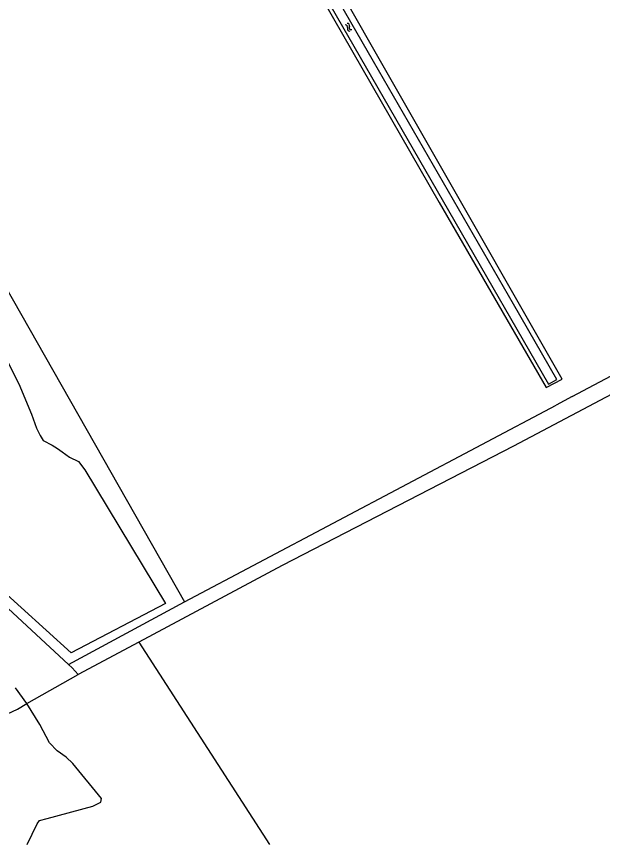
# Model space of a CAD drawing. Extents: x 133000 to 136000, y 400500 to 403500.
# Drawn here: x 135527.7 to 135641.2, y 400500 to 400660.4 of the extents above; entities that cross this region are included whole.
import ezdxf

# ---------------------------------------------------------------- set-up
doc = ezdxf.new("R2010")
doc.units = 0
for name, color, linetype in [('gg-afsc-draadraster', 7, 'Continuous'), ('gg-afsc-erfafscheiding', 7, 'Continuous'), ('gg-afsc-lijn draadraster', 7, 'Continuous'), ('gg-knt-bronhoudergrens', 7, 'Continuous'), ('gg-kntw-bovenkant insteek waterloop', 7, 'Continuous'), ('gt-grn-vlakafsluiter', 7, 'Continuous'), ('gt-symb-watersymbool', 7, 'Continuous'), ('gx-grn-maaiveld', 7, 'Continuous')]:
    doc.layers.add(name, color=color, linetype=linetype)

# ---------------------------------------------------------------- blocks, each defined once
blk = doc.blocks.new('gt0-WA')
at = {"layer": 'gt-symb-watersymbool'}
for centre, start, end in [((-0.32, 0.02), 28.0725, 151.9275), ((0.43, 0.42), 208.0725, 331.9275), ((-0.32, -0.43), 28.0725, 151.9275), ((0.43, -0.03), 208.0725, 331.9275)]:
    blk.add_arc(centre, 0.425, start, end, dxfattribs=at)

msp = doc.modelspace()

# ---------------------------------------------------------------- linework, layer by layer
at = {"layer": 'gg-afsc-draadraster'}
msp.add_line((135560.27, 400546.98), (135632.25, 400585.15), dxfattribs=at)
msp.add_lwpolyline([(135633.36, 400590.17), (135582.12, 400679.99), (135545.78, 400742.44), (135542.71, 400740.49), (135564.66, 400702.72), (135609.58, 400624.36), (135630.29, 400588.54)], dxfattribs=at)
at = {"layer": 'gg-afsc-erfafscheiding'}
msp.add_lwpolyline([(135529.79, 400500), (135531.71, 400503.99), (135532.18, 400504.65), (135533.63, 400505.04), (135542.5, 400507.43), (135544.02, 400508.22), (135544.15, 400508.88), (135538.59, 400515.69), (135537.34, 400516.88), (135535.55, 400518.14), (135534.1, 400519.66), (135532.24, 400523.23), (135529.68, 400527.28)], dxfattribs=at)
at = {"layer": 'gg-afsc-lijn draadraster'}
for points in [[(135633.36, 400590.17), (135582.12, 400679.99), (135545.78, 400742.44), (135542.71, 400740.49), (135564.66, 400702.72), (135609.58, 400624.36), (135630.29, 400588.54)], [(135443.15, 400554.83), (135517.34, 400622.4), (135560.27, 400546.98), (135632.25, 400585.15)]]:
    msp.add_lwpolyline(points, dxfattribs=at)
at = {"layer": 'gg-knt-bronhoudergrens'}
for p, q in [((135630.29, 400588.54), (135633.36, 400590.17)), ((135635.32, 400586.78), (135632.25, 400585.15)), ((135551.42, 400539.21), (135576.71, 400500))]:
    msp.add_line(p, q, dxfattribs=at)
at = {"layer": 'gg-kntw-bovenkant insteek waterloop'}
for p, q in [((135551.42, 400539.21), (135539.64, 400532.91)), ((135538.48, 400534.21), (135539.64, 400532.91)), ((135529.68, 400527.28), (135527.52, 400530.35)), ((135511.03, 400518.45), (135527.9, 400526.24)), ((135527.9, 400526.24), (135529.68, 400527.28))]:
    msp.add_line(p, q, dxfattribs=at)
for points in [[(135543.91, 400740.6), (135555.89, 400719.6), (135578.1, 400680.64), (135612.62, 400620.71), (135630.77, 400589.2), (135632.36, 400590.11), (135623.96, 400604.7), (135596.86, 400651.74), (135555.57, 400723.43), (135545.25, 400741.36), (135543.91, 400740.6)], [(135635.32, 400586.78), (135683.41, 400612.28), (135710.72, 400568.16), (135710.04, 400567.72)], [(135707.61, 400566.23), (135682.05, 400607.91), (135623.97, 400577.19), (135579.18, 400554.07), (135551.42, 400539.21)]]:
    msp.add_lwpolyline(points, dxfattribs=at)
at = {"layer": 'gt-grn-vlakafsluiter'}
for p, q in [((135537.75, 400534.88), (135560.27, 400546.98)), ((135529.68, 400527.28), (135539.64, 400532.91))]:
    msp.add_line(p, q, dxfattribs=at)
for points in [[(135507.37, 400613.32), (135517.34, 400622.4), (135560.27, 400546.98)], [(135524.35, 400596.69), (135528.18, 400589.28), (135530.63, 400583.39), (135531.56, 400580.68), (135532.29, 400579.23), (135532.88, 400578.3), (135534.6, 400577.37), (135535.66, 400576.71), (135536.52, 400576.05), (135537.97, 400575.06), (135539.69, 400574.2), (135540.95, 400572.61), (135556.58, 400546.71), (135538.3, 400537.16), (135523.69, 400550.32)], [(135522.5, 400549), (135537.75, 400534.88)]]:
    msp.add_lwpolyline(points, dxfattribs=at)
at = {"layer": 'gx-grn-maaiveld'}
msp.add_line((135537.75, 400534.88), (135538.48, 400534.21), dxfattribs=at)

# ---------------------------------------------------------------- block references
at = {"layer": 'gt-symb-watersymbool', "rotation": -52.5571636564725}
msp.add_blockref('gt0-WA', (135591.97, 400658.39), dxfattribs=at)

doc.saveas('drawing.dxf')
